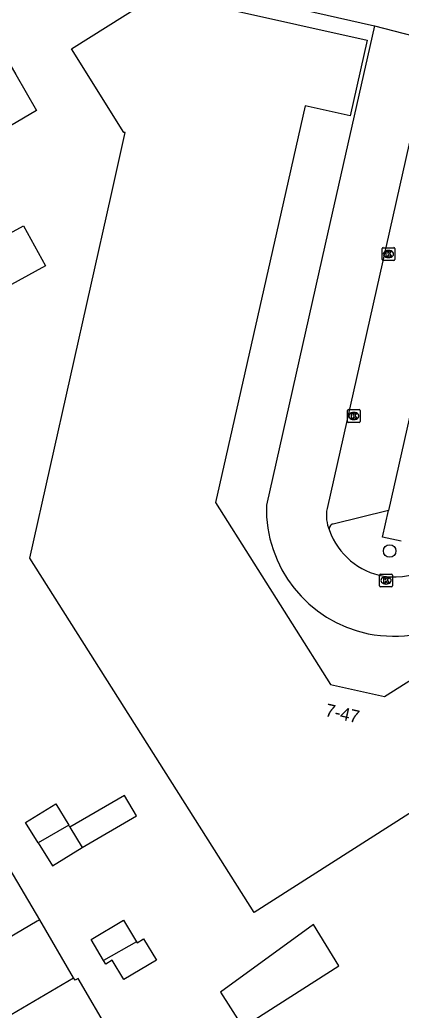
# Model space of a CAD drawing. Extents: x 161771 to 163125, y 382479 to 383177.
# Drawn here: x 162334 to 162363.8, y 382780.9 to 382858.3 of the extents above; entities that cross this region are included whole.
import ezdxf

# ---------------------------------------------------------------- set-up
doc = ezdxf.new("R2010")
doc.units = 0
for name, color, linetype in [('IMGEO_Boom', 7, 'Continuous'), ('IMGEO_Kolk', 7, 'Continuous'), ('IMGEO_Pand', 7, 'Continuous'), ('IMGEO_Pand_nummerreeks', 7, 'Continuous'), ('IMGEO_Parkeervlak_open', 7, 'Continuous'), ('IMGEO_Rijbaan_lokaal_open', 7, 'Continuous'), ('IMGEO_Verkeerseiland_open', 7, 'Continuous'), ('IMGEO_Voetpad_open', 7, 'Continuous')]:
    doc.layers.add(name, color=color, linetype=linetype)

msp = doc.modelspace()

# ---------------------------------------------------------------- linework, layer by layer
at = {"layer": 'IMGEO_Boom'}
msp.add_circle((162362.912, 382816.826), 0.489, dxfattribs=at)
at = {"layer": 'IMGEO_Kolk'}
for p, q in [((162362.316, 382839.603), (162362.316, 382840.455)), ((162362.391, 382840.529), (162363.243, 382840.529)), ((162362.804, 382840.309), (162362.829, 382840.309)), ((162363.317, 382840.455), (162363.317, 382839.603)), ((162363.243, 382839.529), (162362.391, 382839.529)), ((162362.827, 382839.749), (162362.802, 382839.749)), ((162359.609, 382826.945), (162359.609, 382827.797)), ((162359.684, 382827.871), (162360.536, 382827.871)), ((162360.097, 382827.651), (162360.122, 382827.651)), ((162360.61, 382827.797), (162360.61, 382826.945)), ((162360.536, 382826.871), (162359.684, 382826.871)), ((162360.12, 382827.091), (162360.095, 382827.091)), ((162362.126, 382814.096), (162362.126, 382814.948)), ((162362.201, 382815.022), (162363.053, 382815.022)), ((162362.614, 382814.802), (162362.639, 382814.802)), ((162363.127, 382814.948), (162363.127, 382814.096)), ((162363.053, 382814.022), (162362.201, 382814.022)), ((162362.637, 382814.242), (162362.612, 382814.242))]:
    msp.add_line(p, q, dxfattribs=at)
for points in [[(162362.316, 382839.603), (162362.316, 382840.455)], [(162362.391, 382840.529), (162363.243, 382840.529)], [(162362.637, 382840.229), (162362.76, 382840.229), (162362.76, 382840.078), (162362.89, 382840.229), (162363.054, 382840.229), (162362.908, 382840.078), (162363.061, 382839.829), (162362.909, 382839.829), (162362.824, 382839.993), (162362.76, 382839.926), (162362.76, 382839.829), (162362.637, 382839.829), (162362.637, 382840.229)], [(162363.317, 382840.455), (162363.317, 382839.603)], [(162363.243, 382839.529), (162362.391, 382839.529)], [(162359.609, 382826.945), (162359.609, 382827.797)], [(162359.684, 382827.871), (162360.536, 382827.871)], [(162359.93, 382827.571), (162360.053, 382827.571), (162360.053, 382827.42), (162360.183, 382827.571), (162360.347, 382827.571), (162360.201, 382827.42), (162360.354, 382827.171), (162360.202, 382827.171), (162360.117, 382827.335), (162360.053, 382827.268), (162360.053, 382827.171), (162359.93, 382827.171), (162359.93, 382827.571)], [(162360.61, 382827.797), (162360.61, 382826.945)], [(162360.536, 382826.871), (162359.684, 382826.871)], [(162362.126, 382814.096), (162362.126, 382814.948)], [(162362.201, 382815.022), (162363.053, 382815.022)], [(162362.447, 382814.722), (162362.57, 382814.722), (162362.57, 382814.571), (162362.7, 382814.722), (162362.864, 382814.722), (162362.718, 382814.571), (162362.871, 382814.322), (162362.719, 382814.322), (162362.634, 382814.486), (162362.57, 382814.419), (162362.57, 382814.322), (162362.447, 382814.322), (162362.447, 382814.722)], [(162363.127, 382814.948), (162363.127, 382814.096)], [(162363.053, 382814.022), (162362.201, 382814.022)]]:
    msp.add_lwpolyline(points, dxfattribs=at)
for centre, start, end in [((162362.393, 382840.453), 91.55205, 178.44795), ((162362.393, 382840.453), 91.55205, 178.44795), ((162363.241, 382840.453), 1.55205, 88.44795), ((162363.241, 382840.453), 1.55205, 88.44795), ((162362.393, 382839.605), 181.55205, 268.44795), ((162362.393, 382839.605), 181.55205, 268.44795), ((162363.241, 382839.605), 271.55205, 358.44795), ((162363.241, 382839.605), 271.55205, 358.44795), ((162359.686, 382827.795), 91.55205, 178.44795), ((162359.686, 382827.795), 91.55205, 178.44795), ((162360.534, 382827.795), 1.55205, 88.44795), ((162360.534, 382827.795), 1.55205, 88.44795), ((162359.686, 382826.947), 181.55205, 268.44795), ((162359.686, 382826.947), 181.55205, 268.44795), ((162360.534, 382826.947), 271.55205, 358.44795), ((162360.534, 382826.947), 271.55205, 358.44795), ((162362.203, 382814.946), 91.55205, 178.44795), ((162362.203, 382814.946), 91.55205, 178.44795), ((162363.051, 382814.946), 1.55205, 88.44795), ((162363.051, 382814.946), 1.55205, 88.44795), ((162362.203, 382814.098), 181.55205, 268.44795), ((162362.203, 382814.098), 181.55205, 268.44795), ((162363.051, 382814.098), 271.55205, 358.44795), ((162363.051, 382814.098), 271.55205, 358.44795)]:
    msp.add_arc(centre, 0.0765, start, end, dxfattribs=at)
for centre, major_axis, ratio, start_param, end_param in [((162362.803, 382840.029), (-0.387, 0.002), 0.722429, 4.712389, 7.853982), ((162362.828, 382840.029), (-0.39, 0.002), 0.717154, 1.570796, 4.712389), ((162360.096, 382827.371), (-0.387, 0.002), 0.722429, 4.712389, 7.853982), ((162360.121, 382827.371), (-0.39, 0.002), 0.717154, 1.570796, 4.712389), ((162362.613, 382814.522), (-0.387, 0.002), 0.722429, 4.712389, 7.853982), ((162362.638, 382814.522), (-0.39, 0.002), 0.717154, 1.570796, 4.712389)]:
    msp.add_ellipse(centre, major_axis=major_axis, ratio=ratio, start_param=start_param, end_param=end_param, dxfattribs=at)
at = {"layer": 'IMGEO_Pand'}
for points in [[(162341.144, 382844.602), (162342.248, 382849.517), (162342.15, 382849.539), (162338.047, 382856.064), (162344.898, 382860.389), (162361.162, 382856.733), (162359.833, 382850.83), (162356.312, 382851.623), (162354.068, 382841.697), (162349.298, 382820.618), (162358.291, 382806.399), (162362.501, 382805.442), (162376.753, 382814.45)], [(162331.169, 382858.38), (162333.69, 382854.062), (162335.327, 382851.259), (162330.642, 382848.523)], [(162381.031, 382806.892), (162352.312, 382788.585), (162334.783, 382816.271), (162341.144, 382844.602)], [(162331.728, 382836.767), (162330.019, 382839.906), (162334.309, 382842.242), (162336.018, 382839.103), (162331.728, 382836.767)], [(162338.886, 382793.657), (162343.133, 382796.125), (162342.2, 382797.73), (162337.928, 382795.247)], [(162335.449, 382794.006), (162334.464, 382795.595), (162336.832, 382797.063), (162337.833, 382795.404)], [(162337.833, 382795.404), (162335.449, 382794.006)], [(162337.928, 382795.247), (162337.833, 382795.404)], [(162337.928, 382795.247), (162338.886, 382793.657)], [(162335.449, 382794.006), (162336.56, 382792.215), (162338.886, 382793.657)], [(162335.564, 382787.991), (162332.912, 382792.517)], [(162335.564, 382787.991), (162335.369, 382787.885), (162328.465, 382783.836)], [(162338.209, 382783.479), (162335.564, 382787.991)], [(162340.562, 382784.821), (162339.581, 382786.462), (162342.114, 382787.976), (162343.128, 382786.28)], [(162351.442, 382779.613), (162358.934, 382784.413), (162356.966, 382787.629), (162349.685, 382782.357), (162351.442, 382779.613)], [(162343.128, 382786.28), (162343.172, 382786.207), (162343.687, 382786.515), (162344.683, 382784.848), (162342.144, 382783.33), (162341.237, 382784.846), (162340.728, 382784.542), (162340.562, 382784.821)], [(162343.128, 382786.28), (162340.562, 382784.821)], [(162331.544, 382779.569), (162338.209, 382783.479)], [(162340.784, 382778.917), (162341.104, 382779.105), (162338.576, 382783.419), (162338.329, 382783.274), (162338.209, 382783.479)]]:
    msp.add_lwpolyline(points, dxfattribs=at)
at = {"layer": 'IMGEO_Parkeervlak_open'}
for points in [[(162370.533, 382854.189), (162362.816, 382819.988)], [(162362.816, 382819.988), (162358.507, 382818.932)]]:
    msp.add_lwpolyline(points, dxfattribs=at)
msp.add_arc((162358.573, 382818.55), 0.388, 99.82797, 199.70083, dxfattribs=at)
at = {"layer": 'IMGEO_Rijbaan_lokaal_open'}
for points in [[(162361.719, 382857.866), (162357.867, 382840.81), (162353.275, 382820.4)], [(162361.719, 382857.866), (162366.267, 382856.68)], [(162365.964, 382855.5), (162358.022, 382820.143)]]:
    msp.add_lwpolyline(points, dxfattribs=at)
for centre, radius, start, end in [((162363.273, 382820.142), 10.001, 178.52372, 258.2206), ((162360.864, 382819.578), 2.898, 168.74869, 203.5668), ((162363.389, 382820.28), 5.505, 199.75476, 260.07178), ((162363.226, 382821.054), 6.247, 262.77172, 333.40965), ((162363.211, 382821.081), 10.91, 259.54335, 338.09205)]:
    msp.add_arc(centre, radius, start, end, dxfattribs=at)
at = {"layer": 'IMGEO_Verkeerseiland_open'}
msp.add_lwpolyline([(162363.813, 382817.603), (162362.359, 382817.914), (162362.816, 382819.988)], dxfattribs=at)
at = {"layer": 'IMGEO_Voetpad_open'}
msp.add_lwpolyline([(162339.695, 382863.55), (162340.118, 382862.752), (162361.719, 382857.866)], dxfattribs=at)

# ---------------------------------------------------------------- texts
at = {"layer": 'IMGEO_Pand_nummerreeks'}
msp.add_text('7-47', height=1, rotation=347.19439, dxfattribs=at).set_placement((162357.812, 382803.944))

doc.saveas('drawing.dxf')
